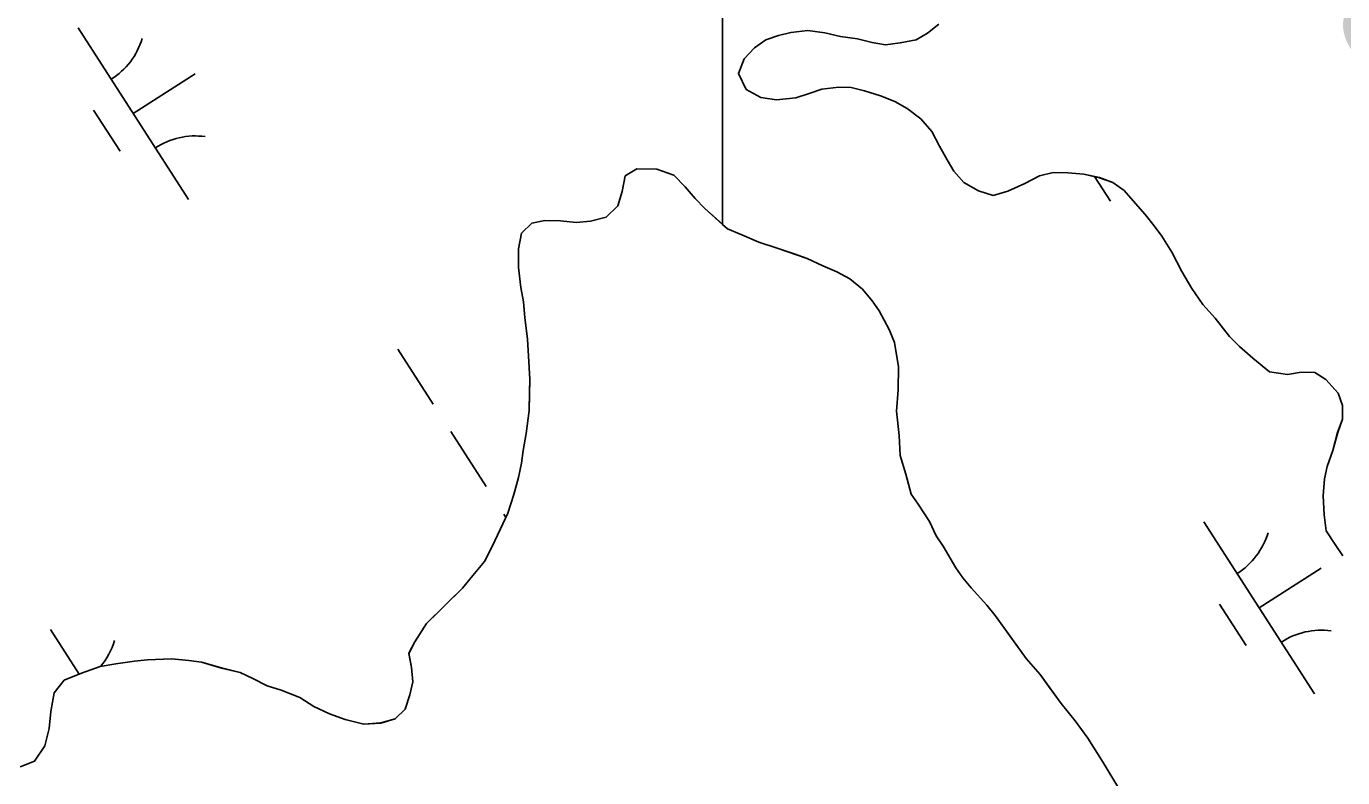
# Model space of a CAD drawing. Extents: x 3937982 to 3958556, y 219448 to 241894.
# Drawn here: x 3943267.2 to 3943589.5, y 232918.6 to 233102.5 of the extents above; entities that cross this region are included whole.
import ezdxf

# ---------------------------------------------------------------- set-up
doc = ezdxf.new("R2010")
doc.units = 0
for name, color, linetype in [('V-RIVR-IDEN', 7, 'Continuous'), ('V-TOPO-SHOR', 7, 'Continuous'), ('V-WETL-SWMP', 7, 'Continuous')]:
    doc.layers.add(name, color=color, linetype=linetype)

msp = doc.modelspace()

# ---------------------------------------------------------------- linework, layer by layer
at = {"layer": 'V-TOPO-SHOR'}
for points in [[(3943589.564, 232972.917), (3943587.668, 232975.707), (3943585.501, 232979.051), (3943584.997, 232982.928), (3943584.784, 232987.63), (3943585.116, 232991.773), (3943585.71, 232994.806), (3943587.141, 232998.657), (3943588.307, 233003.064), (3943589.455, 233006.365), (3943589.501, 233009.683), (3943588.434, 233012.739), (3943585.437, 233016.093), (3943582.695, 233017.789), (3943579.379, 233017.832), (3943576.055, 233017.324), (3943571.642, 233017.937), (3943567.54, 233021.308), (3943564.259, 233024.115), (3943561.805, 233026.637), (3943558.271, 233031.105), (3943555.274, 233034.462), (3943552.563, 233038.367), (3943550.13, 233042.547), (3943547.705, 233047.278), (3943545.268, 233051.182), (3943543.365, 233053.695), (3943541.192, 233056.486), (3943538.196, 233059.845), (3943536.017, 233062.362), (3943533.281, 233064.332), (3943529.977, 233065.483), (3943526.119, 233066.362), (3943522.254, 233066.689), (3943518.66, 233066.736), (3943515.332, 233065.952), (3943511.713, 233064.066), (3943507.544, 233062.186), (3943503.935, 233061.129), (3943500.357, 233062.282), (3943496.79, 233064.262), (3943494.338, 233067.06), (3943492.716, 233069.845), (3943490.828, 233073.188), (3943488.94, 233076.806), (3943486.216, 233079.882), (3943482.933, 233082.416), (3943479.914, 233084.114), (3943476.34, 233085.543), (3943472.484, 233086.7), (3943469.179, 233087.573), (3943466.139, 233087.614), (3943461.986, 233087.116), (3943458.93, 233086.049), (3943455.6, 233084.988), (3943450.894, 233084.499), (3943447.031, 233085.103), (3943443.466, 233087.085), (3943441.582, 233090.981), (3943443.011, 233094.554), (3943445.534, 233097.284), (3943448.326, 233099.183), (3943451.379, 233100.248), (3943454.431, 233101.036), (3943458.584, 233101.536), (3943462.721, 233100.928), (3943466.582, 233100.047), (3943470.719, 233099.439), (3943474.301, 233098.562), (3943477.61, 233097.966), (3943481.211, 233098.47), (3943485.091, 233099.248), (3943487.877, 233100.87), (3943490.67, 233103.045)], [(3943365.191, 232956.337), (3943368.028, 232959.098), (3943370.862, 232961.86), (3943374.053, 232964.965), (3943376.543, 232968.082), (3943379.388, 232971.543), (3943381.182, 232975.019), (3943383.343, 232979.537), (3943385.143, 232983.362), (3943386.601, 232987.89), (3943387.707, 232992.074), (3943388.452, 232995.562), (3943388.844, 232998.706), (3943389.599, 233002.894), (3943390.374, 233008.481), (3943390.435, 233013.03), (3943390.476, 233016.177), (3943390.199, 233021.779), (3943389.907, 233025.981), (3943389.276, 233031.238), (3943388.977, 233035.091), (3943388.323, 233038.597), (3943387.689, 233043.504), (3943387.748, 233048.05), (3943388.5, 233051.89), (3943390.982, 233054.305), (3943394.138, 233054.964), (3943397.986, 233054.913), (3943401.828, 233054.512), (3943405.332, 233054.815), (3943409.195, 233055.814), (3943412.029, 233058.575), (3943413.125, 233062.059), (3943413.874, 233065.897), (3943416.696, 233067.609), (3943421.593, 233067.543), (3943425.773, 233066.089), (3943428.536, 233063.255), (3943430.946, 233060.422), (3943433.361, 233057.942), (3943436.128, 233055.456), (3943438.895, 233052.972), (3943442.372, 233051.526), (3943446.548, 233049.722), (3943451.076, 233048.261), (3943455.256, 233046.805), (3943458.39, 233045.716), (3943462.215, 233043.915), (3943465.695, 233042.47), (3943468.818, 233040.68), (3943471.935, 233038.187), (3943474.346, 233035.359), (3943476.064, 233032.887), (3943478.452, 233028.306), (3943479.808, 233025.139), (3943480.778, 233019.18), (3943480.705, 233013.583), (3943480.285, 233008.34), (3943480.905, 233002.384), (3943481.19, 232997.481), (3943482.529, 232992.916), (3943483.865, 232988.001), (3943485.581, 232985.527), (3943488.323, 232981.294), (3943490.025, 232977.773), (3943491.741, 232975.301), (3943494.822, 232970.011), (3943496.538, 232967.539), (3943498.604, 232965.063), (3943502.395, 232960.816), (3943504.461, 232958.34), (3943508.24, 232953.042), (3943512.019, 232947.743), (3943515.465, 232943.848), (3943517.528, 232941.022), (3943520.62, 232936.783), (3943524.063, 232932.539), (3943527.155, 232928.3), (3943530.924, 232922.301), (3943534.688, 232915.954)], [(3943265.716, 232921.271), (3943269.232, 232922.625), (3943271.733, 232926.438), (3943272.839, 232930.622), (3943273.242, 232934.816), (3943274.002, 232939.355), (3943276.492, 232942.47), (3943280.713, 232944.164), (3943285.284, 232945.851), (3943289.143, 232946.5), (3943293.698, 232947.139), (3943296.852, 232947.446), (3943302.801, 232947.719), (3943306.995, 232947.313), (3943310.139, 232946.92), (3943315.017, 232945.458), (3943319.552, 232944.348), (3943322.681, 232942.906), (3943326.154, 232941.112), (3943329.638, 232940.014), (3943334.164, 232938.206), (3943337.633, 232936.062), (3943341.457, 232934.261), (3943345.289, 232932.811), (3943349.821, 232931.701), (3943354.024, 232931.994), (3943357.536, 232932.998), (3943360.016, 232935.414), (3943361.112, 232938.898), (3943361.853, 232942.038), (3943361.55, 232945.54), (3943360.897, 232949.048), (3943362.332, 232951.827), (3943365.191, 232956.337)]]:
    msp.add_lwpolyline(points, dxfattribs=at)
at = {"layer": 'V-WETL-SWMP'}
for p, q in [((3943437.695, 233385.292), (3943437.695, 233054.049)), ((3943437.695, 233054.049), (3943437.695, 233385.292)), ((3943279.877, 233102.194), (3943306.939, 233060.15)), ((3943451.38, 233100.248), (3943454.431, 233101.037)), ((3943454.431, 233101.037), (3943458.584, 233101.535)), ((3943458.584, 233101.535), (3943462.722, 233100.927)), ((3943462.722, 233100.927), (3943466.581, 233100.047)), ((3943485.091, 233099.248), (3943487.877, 233100.87)), ((3943487.877, 233100.87), (3943490.67, 233103.045)), ((3943445.535, 233097.285), (3943448.325, 233099.183)), ((3943448.325, 233099.183), (3943451.38, 233100.248)), ((3943466.581, 233100.047), (3943470.719, 233099.439)), ((3943470.719, 233099.439), (3943474.301, 233098.562)), ((3943474.301, 233098.562), (3943477.61, 233097.966)), ((3943477.61, 233097.966), (3943481.21, 233098.471)), ((3943481.21, 233098.471), (3943485.091, 233099.248)), ((3943441.582, 233090.98), (3943443.011, 233094.554)), ((3943443.011, 233094.554), (3943445.535, 233097.285)), ((3943293.408, 233081.172), (3943308.544, 233090.914)), ((3943443.465, 233087.085), (3943441.582, 233090.98)), ((3943447.032, 233085.102), (3943443.465, 233087.085)), ((3943450.894, 233084.498), (3943447.032, 233085.102)), ((3943455.6, 233084.989), (3943450.894, 233084.498)), ((3943458.931, 233086.05), (3943455.6, 233084.989)), ((3943461.986, 233087.115), (3943458.931, 233086.05)), ((3943466.139, 233087.613), (3943461.986, 233087.115)), ((3943469.179, 233087.573), (3943466.139, 233087.613)), ((3943472.485, 233086.7), (3943469.179, 233087.573)), ((3943476.34, 233085.543), (3943472.485, 233086.7)), ((3943479.914, 233084.113), (3943476.34, 233085.543)), ((3943283.673, 233082.041), (3943290.168, 233071.951)), ((3943482.933, 233082.415), (3943479.914, 233084.113)), ((3943486.216, 233079.883), (3943482.933, 233082.415)), ((3943488.94, 233076.807), (3943486.216, 233079.883)), ((3943490.827, 233073.188), (3943488.94, 233076.807)), ((3943492.717, 233069.846), (3943490.827, 233073.188)), ((3943494.339, 233067.06), (3943492.717, 233069.846)), ((3943413.125, 233062.059), (3943413.875, 233065.897)), ((3943413.875, 233065.897), (3943416.697, 233067.609)), ((3943416.697, 233067.609), (3943421.594, 233067.544)), ((3943421.594, 233067.544), (3943425.773, 233066.09)), ((3943425.773, 233066.09), (3943428.535, 233063.254)), ((3943496.79, 233064.263), (3943494.339, 233067.06)), ((3943515.333, 233065.952), (3943511.714, 233064.065)), ((3943518.661, 233066.737), (3943515.333, 233065.952)), ((3943522.254, 233066.69), (3943518.661, 233066.737)), ((3943526.119, 233066.362), (3943522.254, 233066.69)), ((3943529.978, 233065.482), (3943526.119, 233066.362)), ((3943528.754, 233065.761), (3943532.647, 233059.712)), ((3943533.28, 233064.332), (3943529.978, 233065.482)), ((3943428.535, 233063.254), (3943430.946, 233060.423)), ((3943500.357, 233062.281), (3943496.79, 233064.263)), ((3943503.935, 233061.128), (3943500.357, 233062.281)), ((3943507.543, 233062.185), (3943503.935, 233061.128)), ((3943511.714, 233064.065), (3943507.543, 233062.185)), ((3943536.018, 233062.361), (3943533.28, 233064.332)), ((3943538.196, 233059.844), (3943536.018, 233062.361)), ((3943412.029, 233058.575), (3943413.125, 233062.059)), ((3943430.946, 233060.423), (3943433.362, 233057.942)), ((3943541.192, 233056.487), (3943538.196, 233059.844)), ((3943405.332, 233054.815), (3943409.194, 233055.814)), ((3943409.194, 233055.814), (3943412.029, 233058.575)), ((3943433.362, 233057.942), (3943437.695, 233054.049)), ((3943543.366, 233053.694), (3943541.192, 233056.487)), ((3943388.5, 233051.89), (3943390.981, 233054.306)), ((3943390.981, 233054.306), (3943394.138, 233054.964)), ((3943394.138, 233054.964), (3943397.986, 233054.913)), ((3943397.986, 233054.913), (3943401.829, 233054.512)), ((3943401.829, 233054.512), (3943405.332, 233054.815)), ((3943437.695, 233054.049), (3943438.894, 233052.971)), ((3943438.894, 233052.971), (3943442.373, 233051.525)), ((3943545.268, 233051.181), (3943543.366, 233053.694)), ((3943387.749, 233048.051), (3943388.5, 233051.89)), ((3943442.373, 233051.525), (3943446.548, 233049.721)), ((3943446.548, 233049.721), (3943451.077, 233048.261)), ((3943547.704, 233047.279), (3943545.268, 233051.181)), ((3943387.689, 233043.504), (3943387.749, 233048.051)), ((3943451.077, 233048.261), (3943458.39, 233045.715)), ((3943550.129, 233042.547), (3943547.704, 233047.279)), ((3943388.324, 233038.597), (3943387.689, 233043.504)), ((3943458.39, 233045.715), (3943462.215, 233043.915)), ((3943462.215, 233043.915), (3943465.694, 233042.469)), ((3943465.694, 233042.469), (3943468.819, 233040.679)), ((3943468.819, 233040.679), (3943471.935, 233038.188)), ((3943552.562, 233038.368), (3943550.129, 233042.547)), ((3943388.977, 233035.09), (3943388.324, 233038.597)), ((3943471.935, 233038.188), (3943474.346, 233035.358)), ((3943555.274, 233034.462), (3943552.562, 233038.368)), ((3943389.276, 233031.238), (3943388.977, 233035.09)), ((3943474.346, 233035.358), (3943476.063, 233032.886)), ((3943558.271, 233031.105), (3943555.274, 233034.462)), ((3943389.906, 233025.981), (3943389.276, 233031.238)), ((3943476.063, 233032.886), (3943478.451, 233028.306)), ((3943561.805, 233026.636), (3943558.271, 233031.105)), ((3943478.451, 233028.306), (3943479.808, 233025.139)), ((3943564.259, 233024.115), (3943561.805, 233026.636)), ((3943358.14, 233023.498), (3943366.8, 233010.044)), ((3943390.2, 233021.779), (3943389.906, 233025.981)), ((3943479.808, 233025.139), (3943480.779, 233019.179)), ((3943567.539, 233021.308), (3943564.259, 233024.115)), ((3943390.475, 233016.178), (3943390.2, 233021.779)), ((3943571.641, 233017.936), (3943567.539, 233021.308)), ((3943480.779, 233019.179), (3943480.705, 233013.582)), ((3943576.056, 233017.325), (3943571.641, 233017.936)), ((3943579.38, 233017.833), (3943576.056, 233017.325)), ((3943582.696, 233017.789), (3943579.38, 233017.833)), ((3943585.438, 233016.094), (3943582.696, 233017.789)), ((3943390.373, 233008.482), (3943390.475, 233016.178)), ((3943588.434, 233012.738), (3943585.438, 233016.094)), ((3943480.705, 233013.582), (3943480.285, 233008.34)), ((3943589.5, 233009.683), (3943588.434, 233012.738)), ((3943389.599, 233002.895), (3943390.373, 233008.482)), ((3943480.285, 233008.34), (3943480.906, 233002.384)), ((3943589.456, 233006.366), (3943589.5, 233009.683)), ((3943588.306, 233003.064), (3943589.456, 233006.366)), ((3943371.13, 233003.317), (3943379.79, 232989.863)), ((3943388.844, 232998.706), (3943389.599, 233002.895)), ((3943480.906, 233002.384), (3943481.191, 232997.482)), ((3943587.142, 232998.657), (3943588.306, 233003.064)), ((3943388.453, 232995.563), (3943388.844, 232998.706)), ((3943585.709, 232994.806), (3943587.142, 232998.657)), ((3943387.707, 232992.074), (3943388.453, 232995.563)), ((3943481.191, 232997.482), (3943482.53, 232992.916)), ((3943585.116, 232991.773), (3943585.709, 232994.806)), ((3943386.602, 232987.891), (3943387.707, 232992.074)), ((3943482.53, 232992.916), (3943483.864, 232988)), ((3943584.784, 232987.631), (3943585.116, 232991.773)), ((3943483.864, 232988), (3943485.581, 232985.528)), ((3943385.142, 232983.362), (3943386.602, 232987.891)), ((3943485.581, 232985.528), (3943488.323, 232981.294)), ((3943584.998, 232982.929), (3943584.784, 232987.631)), ((3943383.342, 232979.537), (3943385.142, 232983.362)), ((3943384.12, 232983.136), (3943384.649, 232982.315)), ((3943585.5, 232979.052), (3943584.998, 232982.929)), ((3943381.183, 232975.018), (3943383.342, 232979.537)), ((3943488.323, 232981.294), (3943490.026, 232977.773)), ((3943555.572, 232981.205), (3943582.635, 232939.162)), ((3943587.667, 232975.706), (3943585.5, 232979.052)), ((3943490.026, 232977.773), (3943491.742, 232975.301)), ((3943491.742, 232975.301), (3943494.821, 232970.012)), ((3943589.565, 232972.917), (3943587.667, 232975.706)), ((3943379.388, 232971.543), (3943381.183, 232975.018)), ((3943376.543, 232968.082), (3943379.388, 232971.543)), ((3943494.821, 232970.012), (3943496.538, 232967.54)), ((3943569.103, 232960.183), (3943584.239, 232969.926)), ((3943374.053, 232964.966), (3943376.543, 232968.082)), ((3943496.538, 232967.54), (3943498.604, 232965.064)), ((3943365.192, 232956.337), (3943374.053, 232964.966)), ((3943498.604, 232965.064), (3943502.396, 232960.815)), ((3943502.396, 232960.815), (3943504.462, 232958.339)), ((3943559.368, 232961.052), (3943565.863, 232950.962)), ((3943362.333, 232951.827), (3943365.192, 232956.337)), ((3943504.462, 232958.339), (3943512.019, 232947.743)), ((3943273.139, 232954.865), (3943280.169, 232943.944)), ((3943360.897, 232949.047), (3943362.333, 232951.827)), ((3943285.285, 232945.851), (3943289.142, 232946.5)), ((3943289.142, 232946.5), (3943293.698, 232947.139)), ((3943293.698, 232947.139), (3943296.851, 232947.447)), ((3943296.851, 232947.447), (3943302.802, 232947.718)), ((3943302.802, 232947.718), (3943306.995, 232947.313)), ((3943306.995, 232947.313), (3943310.139, 232946.921)), ((3943310.139, 232946.921), (3943315.017, 232945.457)), ((3943361.55, 232945.54), (3943360.897, 232949.047)), ((3943512.019, 232947.743), (3943515.466, 232943.849)), ((3943276.493, 232942.469), (3943280.714, 232944.163)), ((3943280.714, 232944.163), (3943285.285, 232945.851)), ((3943315.017, 232945.457), (3943319.551, 232944.347)), ((3943319.551, 232944.347), (3943322.68, 232942.906)), ((3943322.68, 232942.906), (3943326.155, 232941.111)), ((3943361.853, 232942.037), (3943361.55, 232945.54)), ((3943515.466, 232943.849), (3943520.62, 232936.783)), ((3943274.003, 232939.354), (3943276.493, 232942.469)), ((3943326.155, 232941.111), (3943329.639, 232940.015)), ((3943329.639, 232940.015), (3943334.164, 232938.206)), ((3943361.112, 232938.898), (3943361.853, 232942.037)), ((3943273.243, 232934.816), (3943274.003, 232939.354)), ((3943334.164, 232938.206), (3943337.634, 232936.061)), ((3943360.016, 232935.414), (3943361.112, 232938.898)), ((3943520.62, 232936.783), (3943524.062, 232932.539)), ((3943272.838, 232930.623), (3943273.243, 232934.816)), ((3943337.634, 232936.061), (3943341.458, 232934.261)), ((3943341.458, 232934.261), (3943345.288, 232932.811)), ((3943357.535, 232932.998), (3943360.016, 232935.414)), ((3943271.732, 232926.439), (3943272.838, 232930.623)), ((3943345.288, 232932.811), (3943349.821, 232931.701)), ((3943349.821, 232931.701), (3943354.023, 232931.995)), ((3943354.023, 232931.995), (3943357.535, 232932.998)), ((3943524.062, 232932.539), (3943527.155, 232928.3)), ((3943527.155, 232928.3), (3943530.924, 232922.302)), ((3943269.233, 232922.624), (3943271.732, 232926.439)), ((3943265.716, 232921.271), (3943269.233, 232922.624)), ((3943530.924, 232922.302), (3943534.688, 232915.955))]:
    msp.add_line(p, q, dxfattribs=at)
for centre, start, end in [((3943278.658, 233104.526), 301.99668, 343.54034), ((3943308.558, 233058.075), 81.99668, 123.54034), ((3943554.353, 232983.538), 301.99668, 343.54034), ((3943584.253, 232937.086), 81.99668, 123.54034), ((3943271.92, 232957.198), 320.01673, 343.54034)]:
    msp.add_arc(centre, 17.623, start, end, dxfattribs=at)

# ---------------------------------------------------------------- texts
at = {"layer": 'V-RIVR-IDEN'}
msp.add_text('Water', height=49.9999, rotation=302.76856, dxfattribs=at).set_placement((3943550.809, 233161.515))

doc.saveas('drawing.dxf')
